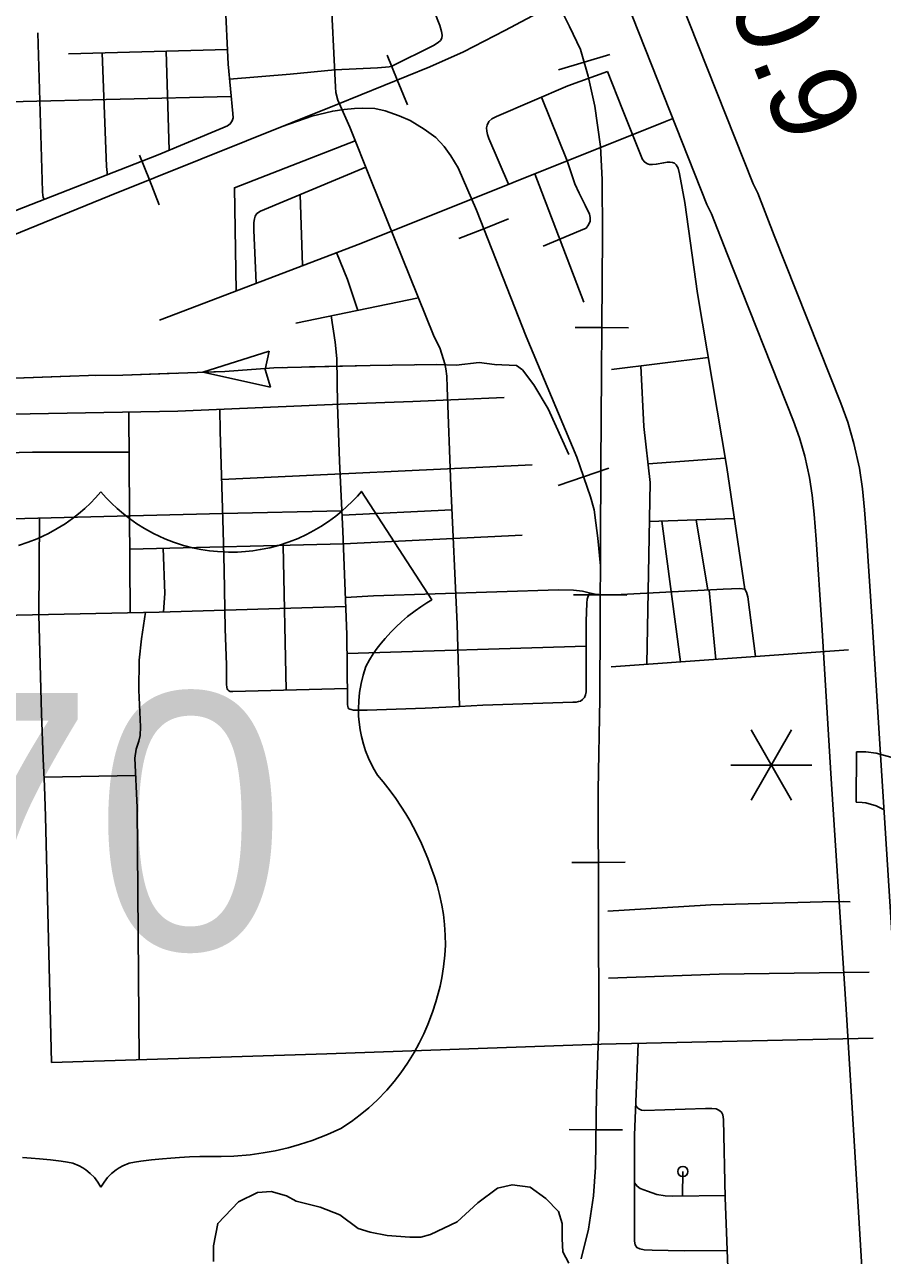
# Model space of a CAD drawing. Extents: x 1084508 to 1142749, y 1057638 to 1093403.
# Drawn here: x 1139285 to 1140614, y 1087837 to 1089744 of the extents above; entities that cross this region are included whole.
import ezdxf

# ---------------------------------------------------------------- set-up
doc = ezdxf.new("R2010")
doc.units = 0
for name, color, linetype in [('Level 10', 7, 'Continuous'), ('Level 22', 7, 'Continuous'), ('Level 33', 7, 'Continuous'), ('Level 34', 7, 'Continuous'), ('Level 35', 7, 'Continuous'), ('Level 40', 7, 'Continuous'), ('Level 43', 7, 'Continuous'), ('Level 48', 7, 'Continuous')]:
    doc.layers.add(name, color=color, linetype=linetype)

msp = doc.modelspace()

# ---------------------------------------------------------------- linework, layer by layer
at = {"layer": 'Level 10'}
for p, q in [((1140573.8, 1088617.5), (1140573.6, 1088539.1)), ((1140534.6, 1088575.3), (1140534.6, 1088575.2))]:
    msp.add_line(p, q, dxfattribs=at)
for points in [[(1140612.9, 1088580.2), (1140598.2, 1088819.3), (1140589.6, 1088952.1), (1140586.5, 1088992.3), (1140583.3, 1089024.7), (1140578.3, 1089057.1), (1140569.7, 1089095.1), (1140560.4, 1089127.9), (1140549.5, 1089157.7), (1140446.4, 1089417.5), (1140420.9, 1089483), (1140413.8, 1089497.3), (1140300.2, 1089784.3), (1140247.5, 1089915.3)], [(1140174.5, 1089886.4), (1140227.3, 1089755.2), (1140342, 1089465.3), (1140349.1, 1089451.2), (1140373.3, 1089388.8), (1140476.2, 1089129.8), (1140485.7, 1089103.7), (1140493.6, 1089075.6), (1140501.2, 1089042.5), (1140505.4, 1089015), (1140508.3, 1088985.5), (1140511.3, 1088946.5), (1140519.9, 1088814.3), (1140534.6, 1088575.3)], [(1140632.8, 1088607.2), (1140604.3, 1088615.2), (1140588.1, 1088617.5), (1140573.8, 1088617.5)], [(1140534.6, 1088575.2), (1140558.2, 1088210.1), (1140581.9, 1087818.6), (1140588.4, 1087698.8)], [(1140666.7, 1087703), (1140660.2, 1087823.1), (1140636.5, 1088215), (1140612.9, 1088580.3)], [(1140573.6, 1088539.1), (1140582.5, 1088539), (1140588.2, 1088538.2), (1140604.5, 1088533.7), (1140617, 1088527.4)]]:
    msp.add_lwpolyline(points, dxfattribs=at)
at = {"layer": 'Level 22'}
for points in [[(1139403, 1089020), (1139394.8, 1089010.8), (1139386.9, 1089002.7), (1139377.9, 1088994.2), (1139368.2, 1088986), (1139358.9, 1088978.7), (1139347.5, 1088970.8), (1139335.4, 1088963.2), (1139321.5, 1088955.6), (1139303.9, 1088947.4), (1139290.4, 1088942.2), (1139275.2, 1088937.2)], [(1139403, 1089020), (1139394.8, 1089010.8), (1139386.9, 1089002.7), (1139377.9, 1088994.2), (1139368.2, 1088986), (1139358.9, 1088978.7), (1139347.5, 1088970.8), (1139335.4, 1088963.2), (1139321.5, 1088955.6), (1139303.9, 1088947.4), (1139290.4, 1088942.2), (1139275.2, 1088937.2)], [(1139403, 1089020), (1139411.3, 1089010.8), (1139419.2, 1089002.7), (1139428.2, 1088994.2), (1139437.9, 1088986), (1139447.2, 1088978.7), (1139458.5, 1088970.8), (1139470.7, 1088963.2), (1139484.6, 1088955.6), (1139502.1, 1088947.4), (1139515.6, 1088942.2), (1139530.9, 1088937.2), (1139544.8, 1088933.6), (1139557.7, 1088930.9), (1139571.3, 1088928.9), (1139583.7, 1088927.6), (1139600.8, 1088926.8), (1139614.7, 1088926.9), (1139626.8, 1088927.7), (1139638.3, 1088928.9), (1139649.9, 1088930.7), (1139664.6, 1088933.6), (1139678.1, 1088937.2), (1139694.7, 1088942.5), (1139708.7, 1088948.1), (1139721.4, 1088953.9), (1139733, 1088960), (1139743.8, 1088966.3), (1139755.8, 1088974.2), (1139766.8, 1088982.3), (1139776.3, 1088990), (1139784.3, 1088997.2), (1139792.5, 1089005), (1139800.5, 1089013.5), (1139807, 1089020.9), (1139915.6, 1088852.9), (1139907.9, 1088848.3), (1139898.6, 1088842.2), (1139889.9, 1088836), (1139878.2, 1088826.9), (1139868.9, 1088818.9), (1139860.6, 1088811.2), (1139852.2, 1088802.6), (1139843.6, 1088793), (1139837.4, 1088785.6), (1139831.3, 1088777.7), (1139825.1, 1088769.1), (1139819.1, 1088760), (1139813.5, 1088749.3), (1139809.3, 1088736.2), (1139806.1, 1088723.2), (1139803.7, 1088709.3), (1139802.4, 1088696.5), (1139802, 1088684), (1139802.3, 1088672.4), (1139803, 1088663), (1139804.6, 1088651.6), (1139806.7, 1088640.8), (1139809.7, 1088629.2), (1139813, 1088619), (1139817.5, 1088607.5), (1139824.6, 1088592.7), (1139831.8, 1088581.1), (1139840.5, 1088570.6), (1139851.2, 1088556.9), (1139859.8, 1088544.9), (1139867.9, 1088533), (1139875.3, 1088521.2), (1139881.5, 1088510.7), (1139886.9, 1088500.8), (1139893, 1088489.1), (1139899.6, 1088475.4), (1139905.5, 1088462), (1139909.6, 1088452), (1139914.4, 1088439.2), (1139919.7, 1088423.6), (1139923.9, 1088410.6), (1139927.8, 1088396.3), (1139931.5, 1088379.8), (1139933.9, 1088365.2), (1139935.6, 1088349.9), (1139936.6, 1088333.1), (1139936.7, 1088317.5), (1139936, 1088302.1), (1139934.1, 1088284), (1139931.3, 1088267), (1139928.5, 1088254), (1139925.6, 1088242.7), (1139921.9, 1088229.9), (1139916.9, 1088213.9), (1139909.7, 1088194.6), (1139903.5, 1088180.3), (1139896.3, 1088165.7), (1139888.5, 1088151.3), (1139878.2, 1088134.8), (1139867.7, 1088119.6), (1139857.4, 1088106.4), (1139845.8, 1088092.9), (1139830.8, 1088077.3), (1139818, 1088065.5), (1139804.9, 1088054.5)], [(1139804.9, 1088054.5), (1139818, 1088065.5), (1139830.8, 1088077.3), (1139845.8, 1088092.9), (1139857.4, 1088106.4), (1139867.7, 1088119.6), (1139878.2, 1088134.8), (1139888.5, 1088151.3), (1139896.3, 1088165.7), (1139903.5, 1088180.3), (1139909.7, 1088194.6), (1139916.9, 1088213.9), (1139921.9, 1088229.9), (1139925.6, 1088242.7), (1139928.5, 1088254), (1139931.3, 1088267), (1139934.1, 1088284), (1139936, 1088302.1), (1139936.7, 1088317.5), (1139936.6, 1088333.1), (1139935.6, 1088349.9), (1139933.9, 1088365.2), (1139931.5, 1088379.8), (1139927.8, 1088396.3), (1139923.9, 1088410.6), (1139919.7, 1088423.6), (1139914.4, 1088439.2), (1139909.6, 1088452), (1139905.5, 1088462), (1139899.6, 1088475.4), (1139893, 1088489.1), (1139886.9, 1088500.8), (1139881.5, 1088510.7), (1139875.3, 1088521.2), (1139867.9, 1088533), (1139859.8, 1088544.9), (1139851.2, 1088556.9), (1139840.5, 1088570.6), (1139831.8, 1088581.1), (1139824.6, 1088592.7), (1139817.5, 1088607.5), (1139813, 1088619), (1139809.7, 1088629.2), (1139806.7, 1088640.8), (1139804.6, 1088651.6), (1139803, 1088663), (1139802.3, 1088672.4), (1139802, 1088684), (1139802.4, 1088696.5), (1139803.7, 1088709.3), (1139806.1, 1088723.2), (1139809.3, 1088736.2), (1139813.5, 1088749.3), (1139819.1, 1088760), (1139825.1, 1088769.1), (1139831.3, 1088777.7), (1139837.4, 1088785.6), (1139843.6, 1088793), (1139852.2, 1088802.6), (1139860.6, 1088811.2), (1139868.9, 1088818.9), (1139878.2, 1088826.9), (1139889.9, 1088836), (1139898.6, 1088842.2), (1139907.9, 1088848.3), (1139915.6, 1088852.9), (1139807, 1089020.9), (1139800.5, 1089013.5), (1139792.5, 1089005), (1139784.3, 1088997.2), (1139776.3, 1088990), (1139766.8, 1088982.3), (1139755.8, 1088974.2), (1139743.8, 1088966.3), (1139733, 1088960), (1139721.4, 1088953.9), (1139708.7, 1088948.1), (1139694.7, 1088942.5), (1139678.1, 1088937.2), (1139664.6, 1088933.6), (1139649.9, 1088930.7), (1139638.3, 1088928.9), (1139626.8, 1088927.7), (1139614.7, 1088926.9), (1139600.8, 1088926.8), (1139583.7, 1088927.6), (1139571.3, 1088928.9), (1139557.7, 1088930.9), (1139544.8, 1088933.6), (1139530.9, 1088937.2), (1139515.6, 1088942.2), (1139502.1, 1088947.4), (1139484.6, 1088955.6), (1139470.7, 1088963.2), (1139458.5, 1088970.8), (1139447.2, 1088978.7), (1139437.9, 1088986), (1139428.2, 1088994.2), (1139419.2, 1089002.7), (1139411.3, 1089010.8), (1139403, 1089020)], [(1139804.9, 1088054.5), (1139791.3, 1088044.2), (1139774.9, 1088033.5), (1139754.3, 1088024.3), (1139730.3, 1088015.1), (1139710.6, 1088008.7), (1139693, 1088003.8), (1139673, 1087999.2), (1139654.2, 1087995.8), (1139634.1, 1087993), (1139608.7, 1087990.8), (1139589.2, 1087990.1), (1139572.6, 1087990.2), (1139556.4, 1087990), (1139540.2, 1087989.5), (1139524.9, 1087988.8), (1139511.5, 1087987.8), (1139498.3, 1087986.7), (1139481.4, 1087985), (1139464.9, 1087982.9), (1139455, 1087981.5), (1139446.9, 1087980), (1139437, 1087975.8), (1139431.3, 1087972.7), (1139426.4, 1087969.4), (1139419.6, 1087964), (1139413.1, 1087957.4), (1139407.8, 1087950.6), (1139403, 1087942.8)], [(1139403, 1087942.8), (1139407.8, 1087950.6), (1139413.1, 1087957.4), (1139419.6, 1087964), (1139426.4, 1087969.4), (1139431.3, 1087972.7), (1139437, 1087975.8), (1139446.9, 1087980), (1139455, 1087981.5), (1139464.9, 1087982.9), (1139481.4, 1087985), (1139498.3, 1087986.7), (1139511.5, 1087987.8), (1139524.9, 1087988.8), (1139540.2, 1087989.5), (1139556.4, 1087990), (1139572.6, 1087990.2), (1139589.2, 1087990.1), (1139608.7, 1087990.8), (1139634.1, 1087993), (1139654.2, 1087995.8), (1139673, 1087999.2), (1139693, 1088003.8), (1139710.6, 1088008.7), (1139730.3, 1088015.1), (1139754.3, 1088024.3), (1139774.9, 1088033.5), (1139791.3, 1088044.2), (1139804.9, 1088054.5)], [(1139281.2, 1087988.8), (1139294.6, 1087987.8), (1139307.8, 1087986.7), (1139324.6, 1087985), (1139341.1, 1087982.9), (1139351, 1087981.5), (1139359.2, 1087980), (1139369.1, 1087975.8), (1139374.8, 1087972.7), (1139379.7, 1087969.4), (1139386.5, 1087964), (1139393, 1087957.4), (1139398.3, 1087950.6), (1139403, 1087942.8)], [(1139281.2, 1087988.8), (1139294.6, 1087987.8), (1139307.8, 1087986.7), (1139324.6, 1087985), (1139341.1, 1087982.9), (1139351, 1087981.5), (1139359.2, 1087980), (1139369.1, 1087975.8), (1139374.8, 1087972.7), (1139379.7, 1087969.4), (1139386.5, 1087964), (1139393, 1087957.4), (1139398.3, 1087950.6), (1139403, 1087942.8)]]:
    msp.add_lwpolyline(points, dxfattribs=at)
at = {"layer": 'Level 33'}
for points in [[(1139841.7, 1089961.1), (1139928, 1089742.6), (1139931, 1089733.5), (1139931.7, 1089727.6), (1139931.3, 1089723.3), (1139929, 1089719.7), (1139925.4, 1089716.7), (1139918.3, 1089711.8), (1139854, 1089680), (1139849.4, 1089678.6), (1139844, 1089678.2), (1139831.7, 1089677.3), (1139765.2, 1089673.9), (1139696.4, 1089667.3), (1139602.4, 1089659.6)], [(1139756.2, 1089858.7), (1139766.5, 1089647.2), (1139767.2, 1089639.2), (1139770.1, 1089627.3), (1139788.7, 1089585.3), (1139821.1, 1089503.6), (1139918.6, 1089263.2), (1139928.5, 1089241.7), (1139936.1, 1089218.5), (1139937.4, 1089210.9), (1139938.8, 1089199.3), (1139939.7, 1089181.8), (1139945, 1089028.8), (1139955, 1088815.2), (1139958.5, 1088687.3)], [(1139595.6, 1089781.2), (1139600.2, 1089682.8), (1139607.5, 1089606.5), (1139607.8, 1089599.5), (1139606.6, 1089595), (1139603.4, 1089590.2), (1139599.2, 1089587.3), (1139591.9, 1089584.5), (1139491.5, 1089542.4), (1139247.4, 1089446.7), (1139223, 1089436.8)], [(1139315.1, 1089473.2), (1139313.3, 1089476.8), (1139312.9, 1089479.3), (1139312.5, 1089485.6), (1139305.2, 1089731.6)], [(1139352.8, 1089698.9), (1139599.1, 1089705.8)], [(1139412.6, 1089511.5), (1139412.4, 1089515), (1139411.4, 1089524.1), (1139405.1, 1089700.4)], [(1139504.3, 1089703.1), (1139508.6, 1089549.6)], [(1140188.2, 1089671.3), (1140211.4, 1089612.6), (1140242.3, 1089535.2), (1140245.8, 1089531), (1140249.8, 1089528.4), (1140253.1, 1089527.6), (1140257.9, 1089527.2), (1140263.6, 1089527.8), (1140275.3, 1089530.2), (1140280.3, 1089530.8), (1140285, 1089530.8), (1140288.6, 1089530.6), (1140291.8, 1089529.4), (1140294.3, 1089527), (1140297.5, 1089521.7), (1140299.7, 1089513.1), (1140307.6, 1089468.7), (1140327.5, 1089327.4), (1140372.7, 1089057.7), (1140400.9, 1088869.1), (1140393, 1088870.3), (1140367.2, 1088869.1), (1140199.5, 1088860.4), (1140180.4, 1088860.4), (1140168.9, 1088861.6), (1140159.4, 1088863.5), (1140149.1, 1088866.3), (1140135.2, 1088867.9), (1140112.3, 1088868.3), (1139825.2, 1088858.8), (1139782, 1088856.4)], [(1140188.2, 1089671.3), (1140126.6, 1089649.4), (1140015.9, 1089602), (1140008.7, 1089598.4), (1140004.2, 1089593.9), (1140001.5, 1089588.5), (1140000.7, 1089584.3), (1140000.9, 1089579), (1140001.8, 1089573.8), (1140004.2, 1089567.6), (1140034.5, 1089496.8)], [(1138916.4, 1089616.1), (1139605, 1089632.9)], [(1140085.9, 1089632), (1140125.7, 1089533.2)], [(1140288.1, 1089598.1), (1140277.7, 1089593.9), (1139805.5, 1089405.2), (1139493.8, 1089286.2)], [(1139797.1, 1089564), (1139609.8, 1089491.4), (1139612.7, 1089331.6)], [(1139813.3, 1089523.2), (1139650.2, 1089455), (1139644.8, 1089451.4), (1139641.9, 1089447.5), (1139640.7, 1089443.4), (1139639.8, 1089437.6), (1139639.8, 1089425.6), (1139643.4, 1089343.3)], [(1139715.3, 1089370.8), (1139711.7, 1089480.7)], [(1139768.2, 1089390.9), (1139785.3, 1089349.2), (1139800.9, 1089301.4)], [(1139895.2, 1089320.8), (1139704.9, 1089281.8)], [(1140344.2, 1089228.1), (1140194, 1089209.6)], [(1140239.7, 1089215.3), (1140244.3, 1089121.2), (1140254.2, 1089034.7), (1140249, 1088752.9)], [(1140028.1, 1089166.2), (1139886.5, 1089160.3), (1139785.6, 1089156.4), (1139521.9, 1089145.4), (1139235.3, 1089140), (1138994.2, 1089135.8), (1138846.9, 1089131.9)], [(1139784.8, 1088715.2), (1139607.3, 1088710.5), (1139603.5, 1088710.7), (1139601.3, 1088711.6), (1139599.5, 1088713.3), (1139598.8, 1088714.8), (1139598.2, 1088716.9), (1139597.8, 1088722), (1139597.8, 1088751.9), (1139595.5, 1088807.8), (1139593.8, 1088899.3), (1139592.6, 1088959.8), (1139587.8, 1089114.1), (1139587.1, 1089148.1)], [(1139769.6, 1089155.7), (1139772.7, 1089067.7), (1139778, 1088959), (1139784.2, 1088799.1), (1139784.9, 1088697.2), (1139785, 1088690.5), (1139785.4, 1088687.5), (1139786.2, 1088685.2), (1139787.2, 1088683.9), (1139788.5, 1088683.3), (1139790.8, 1088682.7), (1139794.5, 1088682), (1139797.9, 1088681.9), (1139815.7, 1088682), (1139905.5, 1088684.9), (1139958.5, 1088687.3)], [(1139446.4, 1089144), (1139448.1, 1088832.9)], [(1138946.3, 1089072.8), (1139296.9, 1089081.8), (1139446.7, 1089081.8)], [(1140250.9, 1089063.6), (1140370.3, 1089072.4)], [(1139590.1, 1089039.3), (1140071.3, 1089061.8)], [(1138949.5, 1088971.2), (1139202.2, 1088977), (1139591.8, 1088986.8)], [(1139307.7, 1088979.7), (1139306.7, 1088829.8)], [(1139776.8, 1088983.9), (1139946.8, 1088992.1)], [(1140253.1, 1088974.2), (1140384.5, 1088978.9)], [(1140272.1, 1088974.9), (1140301.1, 1088756.6)], [(1140055.8, 1088952.8), (1139778.8, 1088939.4), (1139447.6, 1088931.4)], [(1139499.2, 1088932.7), (1139501.9, 1088862.5), (1139499.7, 1088834.1)], [(1139685.2, 1088937.2), (1139690.2, 1088712.7)], [(1140160.6, 1088863.3), (1140158, 1088858.3), (1140156.7, 1088853.6), (1140155.8, 1088847.4), (1140155.1, 1088819.5), (1140154.7, 1088710), (1140154, 1088705.6), (1140152.2, 1088701.3), (1140149.3, 1088698.4), (1140146, 1088696), (1140143.1, 1088695.1), (1140139.5, 1088694.4), (1140134.4, 1088694), (1139994.8, 1088689.5), (1139958.5, 1088687.3)], [(1140400.9, 1088869.1), (1140403.3, 1088864.7), (1140405.3, 1088857.6), (1140417.6, 1088764.9)], [(1138722.1, 1088822.5), (1138725.5, 1088819.7), (1138732.2, 1088817.5), (1138743.2, 1088815.7), (1138800.4, 1088817.1), (1139026.8, 1088823.7), (1139493.3, 1088833.9), (1139782.6, 1088842.4)], [(1139326.5, 1088135.6), (1139316.9, 1088516.8), (1139315.6, 1088563.9), (1139313.5, 1088606.2), (1139310.8, 1088676.6), (1139306.7, 1088829.8)], [(1139471.9, 1088833.5), (1139465.7, 1088792.6), (1139462.3, 1088759.2), (1139461.6, 1088712.7), (1139464.3, 1088656.1), (1139463.7, 1088642.4), (1139461.6, 1088633.6), (1139457.5, 1088621.3), (1139455.5, 1088607.6), (1139458.9, 1088531.1), (1139462.3, 1088140)], [(1140155, 1088780.9), (1139784.4, 1088769.7)], [(1140193.6, 1088748.9), (1140561.6, 1088775.1)], [(1139456.7, 1088580.4), (1139314.9, 1088578.2)], [(1140563.9, 1088385), (1140553.9, 1088385.1), (1140521.1, 1088384.8), (1140348.1, 1088380), (1140306.5, 1088377.6), (1140188.3, 1088370.3)], [(1140593.3, 1088276), (1140360.9, 1088272.6), (1140189.6, 1088266.4)], [(1139326.5, 1088135.6), (1139752.8, 1088149.3), (1140178.2, 1088164), (1140599.7, 1088173.5)], [(1140235.4, 1088165.3), (1140229.9, 1088023), (1140229.9, 1087919.2), (1140229.9, 1087859.1), (1140230.8, 1087853.2), (1140233.5, 1087849.1), (1140237.9, 1087847), (1140244.7, 1087845.6), (1140257.4, 1087845), (1140306.8, 1087843.9), (1140373.5, 1087844.3)], [(1140375.4, 1087791.4), (1140370.6, 1087926.5), (1140367.6, 1088047.7), (1140366.9, 1088054.6), (1140364.5, 1088059), (1140360.4, 1088062.1), (1140356.3, 1088063.8), (1140349.5, 1088064.5), (1140339.9, 1088064.8), (1140245.4, 1088061.7), (1140240.6, 1088062), (1140236.8, 1088064), (1140234.2, 1088066.1), (1140231.7, 1088069.4)], [(1140304.4, 1087929), (1140304.8, 1087967)], [(1140229.9, 1087949.3), (1140233.8, 1087944.1), (1140238.6, 1087940.7), (1140249.9, 1087936.3), (1140264.5, 1087931.5), (1140277.5, 1087929.1), (1140289.4, 1087928.8), (1140370.6, 1087929.8)]]:
    msp.add_lwpolyline(points, dxfattribs=at)
msp.add_circle((1140304.8, 1087967), 7.85, dxfattribs=at)
at = {"layer": 'Level 34'}
for points in [[(1140125.7, 1089533.2), (1140137.3, 1089497.7), (1140144, 1089482.9), (1140153.3, 1089464.6), (1140160, 1089450.4), (1140160.9, 1089445.4), (1140160.9, 1089439.6), (1140158.7, 1089433.8), (1140154.7, 1089428.9), (1140146.2, 1089424.9), (1140088.2, 1089400.8)], [(1140075.6, 1089513.2), (1140151.1, 1089313.9)], [(1139769.6, 1089155.7), (1139768.3, 1089226.7), (1139766.1, 1089252.1), (1139759.9, 1089293)], [(1139591.8, 1088986.8), (1139776.5, 1088990.9)], [(1140325.6, 1088976.8), (1140343.4, 1088867.9)], [(1140345.8, 1088868), (1140355.7, 1088760.4)]]:
    msp.add_lwpolyline(points, dxfattribs=at)
at = {"layer": 'Level 35'}
for points in [[(1140128.2, 1087825.1), (1140118.9, 1087842.4), (1140117.5, 1087862.4), (1140117.5, 1087882.5), (1140117.5, 1087886.5), (1140112.2, 1087905.1), (1140092.2, 1087925.2), (1140068.2, 1087942.5), (1140040.2, 1087946.5), (1140017.5, 1087941.2), (1139986.8, 1087918.5), (1139954.8, 1087889.1), (1139913.5, 1087869.1), (1139898.8, 1087865.1), (1139881.5, 1087865.1), (1139846.8, 1087867.8), (1139820.1, 1087873.1), (1139801.4, 1087878.4), (1139773.4, 1087899.8)], [(1139773.4, 1087899.8), (1139742.8, 1087911.8), (1139705.4, 1087921.2), (1139690.7, 1087929.2), (1139666.7, 1087935.8), (1139645.4, 1087934.5), (1139616, 1087919.8), (1139584, 1087886.5), (1139577.4, 1087851.8), (1139577.4, 1087827.7)]]:
    msp.add_lwpolyline(points, dxfattribs=at)
at = {"layer": 'Level 40'}
for p, q in [((1139862.3, 1089658.4), (1139846.7, 1089696.8)), ((1140151.7, 1089686.1), (1140112, 1089674.3)), ((1140151.7, 1089686.1), (1140191.4, 1089698)), ((1139862.3, 1089658.4), (1139877.8, 1089620)), ((1139478, 1089503.6), (1139462.5, 1089542)), ((1139478, 1089503.6), (1139493.4, 1089465.1)), ((1139996.3, 1089427.9), (1140034.8, 1089443)), ((1139996.3, 1089427.9), (1139957.7, 1089412.8)), ((1140179.3, 1089274.6), (1140137.9, 1089274.9)), ((1140179.3, 1089274.6), (1140220.7, 1089274.3)), ((1140150.9, 1089043.6), (1140190.1, 1089057.1)), ((1140150.9, 1089043.6), (1140111.8, 1089030.1)), ((1140176.8, 1088860.3), (1140135.4, 1088860.5)), ((1140176.8, 1088860.3), (1140218.2, 1088860)), ((1140173.9, 1088445.9), (1140132.5, 1088445.8)), ((1140173.9, 1088445.9), (1140215.3, 1088446.1)), ((1140170.1, 1088031.7), (1140128.7, 1088032.1)), ((1140170.1, 1088031.7), (1140211.5, 1088031.3))]:
    msp.add_line(p, q, dxfattribs=at)
for points in [[(1140139.8, 1089794.7), (1140029.1, 1089735.1), (1139964.6, 1089702.1), (1139912.8, 1089678.9), (1139770.1, 1089621), (1139416.5, 1089478.8), (1139100.8, 1089350.4), (1138937.1, 1089284.8), (1138746.5, 1089207.6), (1138575.7, 1089139.3), (1138389, 1089065.4)], [(1140139.8, 1089794.7), (1140029.1, 1089735.1), (1139964.6, 1089702.1), (1139912.8, 1089678.9), (1139770.1, 1089621), (1139416.5, 1089478.8), (1139100.8, 1089350.4), (1138937.1, 1089284.8), (1138746.5, 1089207.6), (1138575.7, 1089139.3), (1138389, 1089065.4)], [(1140116.4, 1089767), (1140129.2, 1089741.2), (1140145.9, 1089705.5), (1140158.2, 1089664.4), (1140168.6, 1089617.8), (1140177.2, 1089555.2), (1140179.7, 1089504.2), (1140180.3, 1089418.3), (1140177.8, 1089061), (1140176, 1088699.5), (1140173.5, 1088558), (1140174.8, 1088191.2), (1140170.7, 1088087.1), (1140169.5, 1087973.5), (1140166.5, 1087929.1), (1140158.3, 1087877.6), (1140147, 1087831.5)], [(1140116.4, 1089767), (1140129.2, 1089741.2), (1140145.9, 1089705.5), (1140158.2, 1089664.4), (1140168.6, 1089617.8), (1140177.2, 1089555.2), (1140179.7, 1089504.2), (1140180.3, 1089418.3), (1140177.8, 1089061), (1140176, 1088699.5), (1140173.5, 1088558), (1140174.8, 1088191.2), (1140170.7, 1088087.1), (1140169.5, 1087973.5), (1140166.5, 1087929.1), (1140158.3, 1087877.6), (1140147, 1087831.5)], [(1139683.6, 1089586.3), (1139729.6, 1089602.2), (1139762.3, 1089610.2), (1139779.8, 1089612.8), (1139796.1, 1089614), (1139808.7, 1089614.7), (1139827.3, 1089614), (1139843.3, 1089610.6), (1139865.3, 1089602.9), (1139882.4, 1089595.7), (1139903.7, 1089582), (1139921.9, 1089569.1), (1139934.9, 1089555.4), (1139945.1, 1089540.6), (1139956.5, 1089522.3), (1139985, 1089456.6), (1140061.8, 1089260.8), (1140140.5, 1089073.9), (1140161.8, 1089012.2), (1140167.5, 1088992.4), (1140170.1, 1088971.9), (1140173.2, 1088948.3), (1140177, 1088905.7)], [(1139683.6, 1089586.3), (1139729.6, 1089602.2), (1139762.3, 1089610.2), (1139779.8, 1089612.8), (1139796.1, 1089614), (1139808.7, 1089614.7), (1139827.3, 1089614), (1139843.3, 1089610.6), (1139865.3, 1089602.9), (1139882.4, 1089595.7), (1139903.7, 1089582), (1139921.9, 1089569.1), (1139934.9, 1089555.4), (1139945.1, 1089540.6), (1139956.5, 1089522.3), (1139985, 1089456.6), (1140061.8, 1089260.8), (1140140.5, 1089073.9), (1140161.8, 1089012.2), (1140167.5, 1088992.4), (1140170.1, 1088971.9), (1140173.2, 1088948.3), (1140177, 1088905.7)]]:
    msp.add_lwpolyline(points, dxfattribs=at)
at = {"layer": 'Level 43'}
for p, q in [((1139663.5, 1089237.9), (1139560.8, 1089205.5)), ((1139657.3, 1089209.9), (1139663.5, 1089237.9)), ((1139560.8, 1089205.5), (1139665.9, 1089182.2)), ((1139665.9, 1089182.2), (1139657.3, 1089209.6))]:
    msp.add_line(p, q, dxfattribs=at)
for points in [[(1139241.1, 1089195.5), (1139383.8, 1089200.5), (1139436.8, 1089201.1), (1139595.1, 1089206.7), (1139670.8, 1089212.3), (1139820.3, 1089216), (1139922.9, 1089217.3), (1139953.3, 1089216.6), (1139989.3, 1089220.4), (1140012.9, 1089217.3), (1140047, 1089216), (1140056.4, 1089209.2), (1140073.7, 1089186.2), (1140096.1, 1089149), (1140128.3, 1089078.2)], [(1139560.8, 1089205.5), (1139595.1, 1089206.7), (1139670.8, 1089212.3), (1139684.8, 1089212.6)], [(1139726.2, 1089213.7), (1139820.3, 1089216), (1139850.5, 1089216.4)], [(1139891.9, 1089216.9), (1139922.9, 1089217.3), (1139953.3, 1089216.6), (1139989.3, 1089220.4), (1140012.9, 1089217.3), (1140015.8, 1089217.2)], [(1139229.5, 1089195.1), (1139241.1, 1089195.5), (1139353.7, 1089199.4)], [(1139395.1, 1089200.6), (1139436.8, 1089201.1), (1139519.3, 1089204)]]:
    msp.add_lwpolyline(points, dxfattribs=at)
at = {"layer": 'Level 48'}
for p, q in [((1140473.2, 1088651.1), (1140410.4, 1088542.4)), ((1140410.4, 1088651.1), (1140473.2, 1088542.4)), ((1140379, 1088596.7), (1140504.5, 1088596.7))]:
    msp.add_line(p, q, dxfattribs=at)

# ---------------------------------------------------------------- texts
at = {"layer": 'Level 22'}
msp.add_text('70', height=397.75, dxfattribs=at).set_placement((1139097.7, 1088310.8))
at = {"layer": 'Level 48'}
msp.add_text('0.9', height=132.58, rotation=291.6562, dxfattribs=at).set_placement((1140373.5, 1089781.5))

doc.saveas('drawing.dxf')
